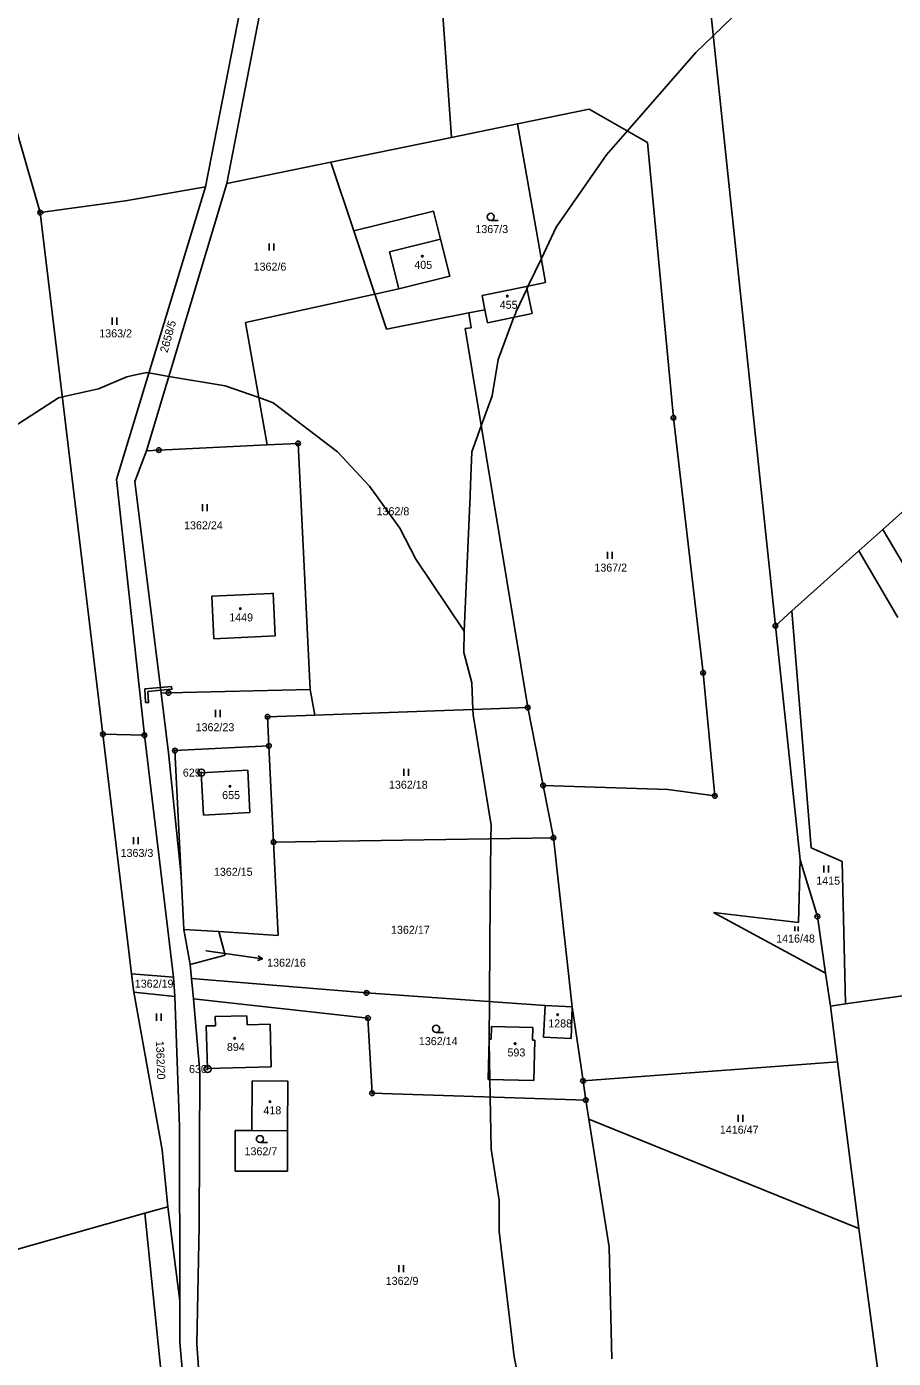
# Model space of a CAD drawing. Extents: x -439246 to -433691, y -1130252 to -1121148.
# Drawn here: x -438007.2 to -437823.2, y -1122937.7 to -1122654.9 of the extents above; entities that cross this region are included whole.
import ezdxf

# ---------------------------------------------------------------- set-up
doc = ezdxf.new("R2010")
doc.units = 0
for name, color, linetype in [('Vrstva 1', 7, 'Continuous'), ('Vrstva 16', 7, 'Continuous'), ('Vrstva 17', 7, 'Continuous'), ('Vrstva 18', 7, 'Continuous'), ('Vrstva 19', 7, 'Continuous'), ('Vrstva 24', 7, 'Continuous'), ('Vrstva 25', 7, 'Continuous'), ('Vrstva 3', 7, 'Continuous'), ('Vrstva 30', 7, 'Continuous'), ('Vrstva 37', 7, 'Continuous'), ('Vrstva 4', 7, 'Continuous'), ('Vrstva 52', 7, 'Continuous'), ('Vrstva 6', 7, 'Continuous')]:
    doc.layers.add(name, color=color, linetype=linetype)

msp = doc.modelspace()

# ---------------------------------------------------------------- linework, layer by layer
at = {"layer": 'Vrstva 1'}
for p, q in [((-437960.73, -1122717.78), (-437956.15, -1122743.75)), ((-437956.15, -1122743.75), (-437949.57, -1122743.43)), ((-437949.57, -1122743.43), (-437946.98, -1122795.7)), ((-437981.73, -1122744.97), (-437979.14, -1122744.85)), ((-437979.14, -1122744.85), (-437956.15, -1122743.75)), ((-437984.21, -1122751.5), (-437978.66, -1122796.44)), ((-437967.88, -1122775.88), (-437955.29, -1122775.27)), ((-437967.43, -1122784.91), (-437967.88, -1122775.88)), ((-437955.29, -1122775.27), (-437954.87, -1122775.25)), ((-437954.87, -1122775.25), (-437954.87, -1122775.32)), ((-437954.87, -1122775.32), (-437954.41, -1122784.27)), ((-437954.41, -1122784.27), (-437967.43, -1122784.91)), ((-437977.08, -1122796.4), (-437978.66, -1122796.44)), ((-437978.66, -1122796.44), (-437977.1, -1122809.12)), ((-437946.98, -1122795.7), (-437977.08, -1122796.4)), ((-437946.98, -1122795.7), (-437946.03, -1122801.11))]:
    msp.add_line(p, q, dxfattribs=at)
for points in [[(-437925.55, -1122557.52), (-437917.01, -1122678.44)], [(-437864.23, -1122630.34), (-437848.23, -1122782.13)], [(-437969.23, -1122688.93), (-437959.45, -1122638.91)], [(-437964.72, -1122688.2), (-437955.13, -1122638.83)], [(-438014.03, -1122660.92), (-438004.29, -1122694.4)], [(-437903.01, -1122675.57), (-437887.74, -1122672.45)], [(-437887.74, -1122672.45), (-437875.42, -1122679.52)], [(-437917.01, -1122678.44), (-437903.01, -1122675.57)], [(-437897.02, -1122709.24), (-437903.01, -1122675.57)], [(-437917.01, -1122678.44), (-437942.61, -1122683.68)], [(-437875.42, -1122679.52), (-437869.89, -1122737.97)], [(-437942.61, -1122683.68), (-437964.72, -1122688.2)], [(-437937.73, -1122698.3), (-437942.61, -1122683.68)], [(-437969.23, -1122688.93), (-437988.14, -1122751.1)], [(-437986.22, -1122691.93), (-437969.23, -1122688.93)], [(-437964.72, -1122688.2), (-437981.73, -1122744.97)], [(-438004.29, -1122694.4), (-437986.22, -1122691.93)], [(-438004.29, -1122694.4), (-437991, -1122805.19)], [(-437920.8, -1122694.11), (-437937.73, -1122698.3)], [(-437919.32, -1122700.08), (-437920.8, -1122694.11)], [(-437933.26, -1122711.73), (-437937.73, -1122698.3)], [(-437917.37, -1122707.93), (-437919.32, -1122700.08)], [(-437928.21, -1122710.62), (-437917.37, -1122707.93)], [(-437901.06, -1122710.07), (-437897.02, -1122709.24)], [(-437960.73, -1122717.78), (-437933.26, -1122711.73)], [(-437933.26, -1122711.73), (-437928.21, -1122710.62)], [(-437930.78, -1122719.15), (-437933.26, -1122711.73)], [(-437901.06, -1122710.07), (-437910.52, -1122712.01)], [(-437910.52, -1122712.01), (-437909.89, -1122715.04)], [(-437901.06, -1122710.07), (-437899.88, -1122715.85)], [(-437913.34, -1122715.72), (-437909.89, -1122715.04)], [(-437909.89, -1122715.04), (-437909.33, -1122717.79)], [(-437913.34, -1122715.72), (-437930.78, -1122719.15)], [(-437912.83, -1122718.85), (-437913.34, -1122715.72)], [(-437899.88, -1122715.85), (-437909.33, -1122717.79)], [(-437914.07, -1122719.05), (-437912.83, -1122718.85)], [(-437900.8, -1122799.53), (-437914.07, -1122719.05)], [(-437869.89, -1122737.97), (-437863.6, -1122792.12)], [(-437981.73, -1122744.97), (-437984.21, -1122751.5)], [(-437825.43, -1122761.68), (-437806.33, -1122744.56)], [(-437988.14, -1122751.1), (-437982.19, -1122805.4)], [(-437830.53, -1122766.26), (-437825.43, -1122761.68)], [(-437816.56, -1122776.66), (-437825.43, -1122761.68)], [(-437844.73, -1122778.99), (-437830.53, -1122766.26)], [(-437830.53, -1122766.26), (-437822.26, -1122780.38)], [(-437848.23, -1122782.13), (-437844.73, -1122778.99)], [(-437840.63, -1122829.31), (-437844.73, -1122778.99)], [(-437848.23, -1122782.13), (-437842.99, -1122831.84)], [(-437863.6, -1122792.12), (-437861.12, -1122818.28)], [(-437946.03, -1122801.11), (-437900.8, -1122799.53)], [(-437897.54, -1122816.08), (-437900.8, -1122799.53)], [(-437956.04, -1122801.46), (-437946.03, -1122801.11)], [(-437955.75, -1122807.68), (-437956.04, -1122801.46)], [(-437982.19, -1122805.4), (-437991, -1122805.19)], [(-437991, -1122805.19), (-437984.93, -1122856.04)], [(-437982.19, -1122805.4), (-437976.02, -1122856.77)], [(-437955.75, -1122807.68), (-437975.7, -1122808.67)], [(-437954.77, -1122828.07), (-437955.75, -1122807.68)], [(-437977.1, -1122809.12), (-437974.37, -1122835.28)], [(-437974.37, -1122835.28), (-437975.7, -1122808.67)], [(-437960.25, -1122812.84), (-437970.13, -1122813.37)], [(-437969.66, -1122822.35), (-437970.13, -1122813.37)], [(-437959.78, -1122821.82), (-437960.25, -1122812.84)], [(-437895.36, -1122827.16), (-437897.54, -1122816.08)], [(-437897.54, -1122816.08), (-437871.07, -1122816.9)], [(-437861.12, -1122818.28), (-437871.07, -1122816.9)], [(-437959.78, -1122821.82), (-437969.66, -1122822.35)], [(-437895.36, -1122827.16), (-437954.77, -1122828.07)], [(-437954.77, -1122828.07), (-437953.82, -1122847.92)], [(-437891.35, -1122863.1), (-437895.36, -1122827.16)], [(-437834.07, -1122832.19), (-437840.63, -1122829.31)], [(-437842.99, -1122831.84), (-437839.33, -1122843.89)], [(-437833.33, -1122862.44), (-437834.07, -1122832.19)], [(-437973.8, -1122846.62), (-437974.37, -1122835.28)], [(-437839.33, -1122843.89), (-437837.57, -1122855.94)], [(-437973.8, -1122846.62), (-437972.45, -1122854.08)], [(-437966.38, -1122847.1), (-437973.8, -1122846.62)], [(-437965.04, -1122852.1), (-437966.38, -1122847.1)], [(-437953.82, -1122847.92), (-437966.38, -1122847.1)], [(-437972.45, -1122854.08), (-437965.04, -1122852.1)], [(-437984.93, -1122856.04), (-437984.47, -1122859.94)], [(-437984.93, -1122856.04), (-437976.02, -1122856.77)], [(-437972.45, -1122854.08), (-437972.18, -1122857.09)], [(-437837.57, -1122855.94), (-437836.55, -1122862.91)], [(-437976.02, -1122856.77), (-437975.77, -1122860.9)], [(-437972.18, -1122857.09), (-437935.02, -1122860.13)], [(-437972.18, -1122857.09), (-437971.8, -1122861.34)], [(-437984.47, -1122859.94), (-437978.4, -1122893.41)], [(-437984.47, -1122859.94), (-437975.77, -1122860.9)], [(-437975.77, -1122860.9), (-437974.75, -1122888.48)], [(-437971.8, -1122861.34), (-437934.73, -1122865.45)], [(-437971.8, -1122861.34), (-437970.41, -1122876.87)], [(-437935.02, -1122860.13), (-437897.09, -1122862.79)], [(-437967.16, -1122865.16), (-437960.46, -1122864.98)], [(-437967.16, -1122865.16), (-437967.11, -1122867.09)], [(-437960.46, -1122864.98), (-437960.41, -1122866.91)], [(-437897.09, -1122862.79), (-437897.46, -1122869.49)], [(-437891.35, -1122863.1), (-437897.09, -1122862.79)], [(-437891.57, -1122869.83), (-437891.35, -1122863.1)], [(-437891.35, -1122863.1), (-437889.08, -1122878.81)], [(-437836.55, -1122862.91), (-437833.33, -1122862.44)], [(-437969.06, -1122867.14), (-437967.11, -1122867.09)], [(-437969.06, -1122867.14), (-437968.82, -1122876.17)], [(-437960.41, -1122866.91), (-437955.5, -1122866.78)], [(-437955.26, -1122875.81), (-437955.5, -1122866.78)], [(-437934.73, -1122865.45), (-437933.85, -1122881.42)], [(-437908.56, -1122869.94), (-437908.5, -1122867.25)], [(-437908.5, -1122867.25), (-437899.76, -1122867.43)], [(-437899.82, -1122870.12), (-437899.76, -1122867.43)], [(-437909.21, -1122878.49), (-437909.03, -1122869.93)], [(-437908.56, -1122869.94), (-437909.03, -1122869.93)], [(-437899.34, -1122870.13), (-437899.82, -1122870.12)], [(-437899.52, -1122878.69), (-437899.34, -1122870.13)], [(-437897.46, -1122869.49), (-437891.57, -1122869.83)], [(-437968.82, -1122876.17), (-437955.26, -1122875.81)], [(-437970.41, -1122876.87), (-437970.54, -1122909.58)], [(-437959.39, -1122889.36), (-437959.33, -1122878.81)], [(-437959.33, -1122878.81), (-437951.74, -1122878.85)], [(-437951.8, -1122889.4), (-437951.74, -1122878.85)], [(-437909.21, -1122878.49), (-437899.52, -1122878.69)], [(-437889.08, -1122878.81), (-437888.49, -1122882.88)], [(-437888.49, -1122882.88), (-437933.85, -1122881.42)], [(-437888.49, -1122882.88), (-437887.85, -1122886.91)], [(-437887.85, -1122886.91), (-437883.55, -1122914.14)], [(-437974.75, -1122888.48), (-437974.68, -1122925.51)], [(-437962.95, -1122897.94), (-437962.9, -1122889.34)], [(-437962.9, -1122889.34), (-437959.39, -1122889.36)], [(-437959.39, -1122889.36), (-437951.8, -1122889.4)], [(-437951.85, -1122898), (-437951.8, -1122889.4)], [(-437978.4, -1122893.41), (-437977.23, -1122905.54)], [(-437951.85, -1122898), (-437962.95, -1122897.94)], [(-437982.09, -1122906.91), (-438021.17, -1122917.95)], [(-437977.23, -1122905.54), (-437982.09, -1122906.91)], [(-437982.09, -1122906.91), (-437973.98, -1122986.64)], [(-437977.23, -1122905.54), (-437974.68, -1122925.51)], [(-437970.54, -1122909.58), (-437971.08, -1122934.62)], [(-437883.55, -1122914.14), (-437882.93, -1122937.85)], [(-437974.68, -1122925.51), (-437974.66, -1122934.3)], [(-437974.66, -1122934.3), (-437969.11, -1122997.73)], [(-437971.08, -1122934.62), (-437966.64, -1122998.15)]]:
    msp.add_lwpolyline(points, dxfattribs=at)
at = {"layer": 'Vrstva 16'}
msp.add_line((-437960.11, -1122852.44), (-437957.14, -1122852.85), dxfattribs=at)
for points in [[(-437969.09, -1122851.19), (-437960.11, -1122852.44)], [(-437958.06, -1122852.22), (-437957.14, -1122852.85), (-437958.2, -1122853.21)]]:
    msp.add_lwpolyline(points, dxfattribs=at)
at = {"layer": 'Vrstva 24'}
for centre, radius in [((-438004.29, -1122694.4), 0.5), ((-438004.29, -1122694.4), 0.1), ((-437869.89, -1122737.97), 0.5), ((-437869.89, -1122737.97), 0.1), ((-437949.57, -1122743.43), 0.5), ((-437949.57, -1122743.43), 0.1), ((-437979.14, -1122744.85), 0.5), ((-437979.14, -1122744.85), 0.1), ((-437848.23, -1122782.13), 0.5), ((-437848.23, -1122782.13), 0.1), ((-437863.6, -1122792.12), 0.5), ((-437863.6, -1122792.12), 0.1), ((-437977.08, -1122796.4), 0.5), ((-437977.08, -1122796.4), 0.1), ((-437900.8, -1122799.53), 0.5), ((-437900.8, -1122799.53), 0.1), ((-437956.04, -1122801.46), 0.5), ((-437956.04, -1122801.46), 0.1), ((-437991, -1122805.19), 0.5), ((-437991, -1122805.19), 0.1), ((-437982.19, -1122805.4), 0.5), ((-437982.19, -1122805.4), 0.1), ((-437975.7, -1122808.67), 0.5), ((-437975.7, -1122808.67), 0.1), ((-437955.75, -1122807.68), 0.5), ((-437955.75, -1122807.68), 0.1), ((-437970.11, -1122813.33), 0.75), ((-437970.11, -1122813.33), 0.1), ((-437897.54, -1122816.08), 0.5), ((-437897.54, -1122816.08), 0.1), ((-437861.12, -1122818.28), 0.5), ((-437861.12, -1122818.28), 0.1), ((-437954.77, -1122828.07), 0.5), ((-437954.77, -1122828.07), 0.1), ((-437895.36, -1122827.16), 0.5), ((-437895.36, -1122827.16), 0.1), ((-437839.33, -1122843.89), 0.5), ((-437839.33, -1122843.89), 0.1), ((-437935.02, -1122860.13), 0.5), ((-437935.02, -1122860.13), 0.1), ((-437934.73, -1122865.45), 0.5), ((-437934.73, -1122865.45), 0.1), ((-437968.79, -1122876.29), 0.75), ((-437968.79, -1122876.29), 0.1), ((-437889.08, -1122878.81), 0.5), ((-437889.08, -1122878.81), 0.1), ((-437933.85, -1122881.42), 0.5), ((-437933.85, -1122881.42), 0.1), ((-437888.49, -1122882.88), 0.5), ((-437888.49, -1122882.88), 0.1)]:
    msp.add_circle(centre, radius, dxfattribs=at)
at = {"layer": 'Vrstva 25'}
for p, q in [((-437908.67, -1122696.06), (-437907.07, -1122696.06)), ((-437955.73, -1122702.47), (-437955.73, -1122700.97)), ((-437954.73, -1122702.47), (-437954.73, -1122700.97)), ((-437989.03, -1122718.21), (-437989.03, -1122716.71)), ((-437988.03, -1122718.21), (-437988.03, -1122716.71)), ((-437969.85, -1122757.81), (-437969.85, -1122756.31)), ((-437968.85, -1122757.81), (-437968.85, -1122756.31)), ((-437883.91, -1122767.95), (-437883.91, -1122766.45)), ((-437882.91, -1122767.95), (-437882.91, -1122766.45)), ((-437967.09, -1122801.53), (-437967.09, -1122800.03)), ((-437966.09, -1122801.53), (-437966.09, -1122800.03)), ((-437927.15, -1122814.05), (-437927.15, -1122812.55)), ((-437926.15, -1122814.05), (-437926.15, -1122812.55)), ((-437984.5, -1122828.54), (-437984.5, -1122827.04)), ((-437983.5, -1122828.54), (-437983.5, -1122827.04)), ((-437837.98, -1122834.58), (-437837.98, -1122833.08)), ((-437836.98, -1122834.58), (-437836.98, -1122833.08)), ((-437844.1, -1122847.03), (-437844.1, -1122846.03)), ((-437843.42, -1122847.03), (-437843.42, -1122846.03)), ((-437979.65, -1122866.02), (-437979.65, -1122864.52)), ((-437978.65, -1122866.02), (-437978.65, -1122864.52)), ((-437920.27, -1122868.49), (-437918.67, -1122868.49)), ((-437856.17, -1122887.51), (-437856.17, -1122886.01)), ((-437855.17, -1122887.51), (-437855.17, -1122886.01)), ((-437957.68, -1122891.9), (-437956.08, -1122891.9)), ((-437928.2, -1122919.42), (-437928.2, -1122917.92)), ((-437927.2, -1122919.42), (-437927.2, -1122917.92))]:
    msp.add_line(p, q, dxfattribs=at)
for centre, radius in [((-437908.67, -1122695.31), 0.75), ((-437923.2, -1122703.66), 0.175), ((-437905.13, -1122712.14), 0.175), ((-437961.82, -1122778.52), 0.175), ((-437964.02, -1122816.26), 0.175), ((-437894.47, -1122864.75), 0.175), ((-437920.27, -1122867.74), 0.75), ((-437963.03, -1122869.75), 0.175), ((-437903.49, -1122870.91), 0.175), ((-437955.52, -1122883.2), 0.175), ((-437957.68, -1122891.15), 0.75)]:
    msp.add_circle(centre, radius, dxfattribs=at)
at = {"layer": 'Vrstva 3'}
for points in [[(-437930.16, -1122702.77), (-437919.32, -1122700.08)], [(-437917.37, -1122707.93), (-437919.32, -1122700.08)], [(-437928.21, -1122710.62), (-437930.16, -1122702.77)], [(-437928.21, -1122710.62), (-437917.37, -1122707.93)], [(-437901.06, -1122710.07), (-437910.52, -1122712.01)], [(-437910.52, -1122712.01), (-437909.89, -1122715.04)], [(-437901.06, -1122710.07), (-437899.88, -1122715.85)], [(-437909.89, -1122715.04), (-437909.33, -1122717.79)], [(-437899.88, -1122715.85), (-437909.33, -1122717.79)], [(-437967.88, -1122775.88), (-437955.29, -1122775.27)], [(-437967.43, -1122784.91), (-437967.88, -1122775.88)], [(-437955.29, -1122775.27), (-437954.87, -1122775.25)], [(-437954.87, -1122775.25), (-437954.87, -1122775.32)], [(-437954.87, -1122775.32), (-437954.41, -1122784.27)], [(-437954.41, -1122784.27), (-437967.43, -1122784.91)], [(-437960.25, -1122812.84), (-437970.13, -1122813.37)], [(-437969.66, -1122822.35), (-437970.13, -1122813.37)], [(-437959.78, -1122821.82), (-437960.25, -1122812.84)], [(-437959.78, -1122821.82), (-437969.66, -1122822.35)], [(-437967.16, -1122865.16), (-437960.46, -1122864.98)], [(-437967.16, -1122865.16), (-437967.11, -1122867.09)], [(-437960.46, -1122864.98), (-437960.41, -1122866.91)], [(-437897.09, -1122862.79), (-437897.46, -1122869.49)], [(-437891.35, -1122863.1), (-437897.09, -1122862.79)], [(-437891.57, -1122869.83), (-437891.35, -1122863.1)], [(-437969.06, -1122867.14), (-437967.11, -1122867.09)], [(-437969.06, -1122867.14), (-437968.82, -1122876.17)], [(-437960.41, -1122866.91), (-437955.5, -1122866.78)], [(-437955.26, -1122875.81), (-437955.5, -1122866.78)], [(-437908.56, -1122869.94), (-437908.5, -1122867.25)], [(-437908.5, -1122867.25), (-437899.76, -1122867.43)], [(-437899.82, -1122870.12), (-437899.76, -1122867.43)], [(-437909.21, -1122878.49), (-437909.03, -1122869.93)], [(-437908.56, -1122869.94), (-437909.03, -1122869.93)], [(-437899.34, -1122870.13), (-437899.82, -1122870.12)], [(-437899.52, -1122878.69), (-437899.34, -1122870.13)], [(-437897.46, -1122869.49), (-437891.57, -1122869.83)], [(-437968.82, -1122876.17), (-437955.26, -1122875.81)], [(-437959.39, -1122889.36), (-437959.33, -1122878.81)], [(-437959.33, -1122878.81), (-437951.74, -1122878.85)], [(-437951.8, -1122889.4), (-437951.74, -1122878.85)], [(-437909.21, -1122878.49), (-437899.52, -1122878.69)], [(-437959.39, -1122889.36), (-437951.8, -1122889.4)]]:
    msp.add_lwpolyline(points, dxfattribs=at)
at = {"layer": 'Vrstva 30'}
for points in [[(-437981.46, -1122796.11), (-437981.35, -1122798.46), (-437981.95, -1122798.48), (-437982.08, -1122795.57), (-437978.81, -1122795.25), (-437978.73, -1122795.85), (-437981.46, -1122796.11)], [(-437976.42, -1122795.02), (-437976.36, -1122795.62), (-437978.73, -1122795.85), (-437978.81, -1122795.25), (-437976.42, -1122795.02)]]:
    msp.add_lwpolyline(points, dxfattribs=at)
at = {"layer": 'Vrstva 37'}
for centre in [(-437923.2, -1122703.66), (-437905.13, -1122712.14), (-437961.82, -1122778.52), (-437964.02, -1122816.26), (-437894.47, -1122864.75), (-437963.03, -1122869.75), (-437903.49, -1122870.91), (-437955.52, -1122883.2)]:
    msp.add_circle(centre, 0.175, dxfattribs=at)
at = {"layer": 'Vrstva 4'}
for points in [[(-437930.16, -1122702.77), (-437919.32, -1122700.08)], [(-437928.21, -1122710.62), (-437930.16, -1122702.77)]]:
    msp.add_lwpolyline(points, dxfattribs=at)
at = {"layer": 'Vrstva 52'}
for points in [[(-437829.35, -1122625.82), (-437832.64, -1122629), (-437861.43, -1122656.85), (-437865.13, -1122660.43), (-437879.66, -1122677.08), (-437884.1, -1122682.16), (-437894.75, -1122697.51), (-437897.92, -1122704.17), (-437900.7, -1122709.99), (-437900.96, -1122710.55), (-437903.27, -1122715.41), (-437903.51, -1122716.04), (-437903.74, -1122716.64), (-437907.11, -1122725.63), (-437908.39, -1122733.3), (-437910.67, -1122739.68), (-437912.65, -1122745.24), (-437912.96, -1122752.22), (-437913.06, -1122754.58), (-437914.34, -1122783.33)], [(-438014.93, -1122743.11), (-438000.44, -1122733.73), (-437999.59, -1122733.54), (-437991.91, -1122731.81), (-437985.95, -1122729.26), (-437984.12, -1122728.89), (-437981.69, -1122728.4), (-437981.26, -1122728.47), (-437977, -1122729.18), (-437965.07, -1122731.17), (-437957.92, -1122733.7), (-437956.31, -1122734.27), (-437954.84, -1122734.8), (-437941.2, -1122745.24), (-437934.38, -1122752.48), (-437927.99, -1122761.43), (-437924.58, -1122768.04), (-437914.34, -1122783.33)], [(-437914.34, -1122783.33), (-437914.35, -1122787.85), (-437912.65, -1122794.24), (-437912.47, -1122799.94), (-437912.43, -1122801.06), (-437908.6, -1122824.5), (-437908.62, -1122827.36), (-437908.83, -1122848.99), (-437908.95, -1122861.96), (-437909.02, -1122869.93), (-437909.03, -1122870.53), (-437908.88, -1122878.5), (-437908.81, -1122882.23), (-437908.6, -1122893.33), (-437906.9, -1122904.19), (-437906.9, -1122910.8), (-437903.7, -1122937.43), (-437903.03, -1122940.62)]]:
    msp.add_lwpolyline(points, dxfattribs=at)
at = {"layer": 'Vrstva 6'}
for points in [[(-437842.99, -1122831.84), (-437843.31, -1122845.16)], [(-437843.31, -1122845.16), (-437861.38, -1122843.04)], [(-437861.38, -1122843.04), (-437837.57, -1122855.94)], [(-437833.33, -1122862.44), (-437815.66, -1122859.96)], [(-437836.55, -1122862.91), (-437835.04, -1122874.78)], [(-437889.08, -1122878.81), (-437835.04, -1122874.78)], [(-437830.55, -1122910.17), (-437835.04, -1122874.78)], [(-437830.55, -1122910.17), (-437887.85, -1122886.91)], [(-437830.55, -1122910.17), (-437824.7, -1122953.52)]]:
    msp.add_lwpolyline(points, dxfattribs=at)

# ---------------------------------------------------------------- texts
at = {"layer": 'Vrstva 16'}
msp.add_text('1362/16', height=1.7, dxfattribs=at).set_placement((-437956.14, -1122854.55))
at = {"layer": 'Vrstva 17'}
for s, p in [('629', (-437974.03, -1122814.18)), ('630', (-437972.72, -1122877.14))]:
    msp.add_text(s, height=1.7, dxfattribs=at).set_placement(p)
at = {"layer": 'Vrstva 18'}
for s, height, p in [('1367/3', 1.7, (-437911.93, -1122698.76)), ('1362/6', 1.7, (-437959.01, -1122706.74)), ('1363/2', 1.7, (-437991.78, -1122720.91)), ('1362/8', 1.7, (-437932.91, -1122758.68)), ('1362/24', 1.7, (-437973.77, -1122761.67)), ('1367/2', 1.7, (-437886.67, -1122770.65)), ('1362/23', 1.7, (-437971.32, -1122804.54)), ('1362/18', 1.7, (-437930.28, -1122816.75)), ('1363/3', 1.7, (-437987.25, -1122831.24)), ('1362/15', 1.7, (-437967.44, -1122835.25)), ('1415', 1.7, (-437839.56, -1122837.13)), ('1362/17', 1.7, (-437929.84, -1122847.56)), ('1416/48', 1.7, (-437848.07, -1122849.42)), ('1362/16', 0.1, (-437969.33, -1122851.19)), ('1362/19', 1.7, (-437984.24, -1122859.01)), ('1362/14', 1.7, (-437923.93, -1122871.21)), ('1416/47', 1.7, (-437860.03, -1122890.01)), ('1362/7', 1.7, (-437960.94, -1122894.6)), ('1362/9', 1.7, (-437930.97, -1122922.12))]:
    msp.add_text(s, height=height, dxfattribs=at).set_placement(p)
for s, rotation, p in [('2658/5', 74.4775, (-437977.3, -1122724.29)), ('1362/20', 272.1435, (-437979.76, -1122870.33))]:
    msp.add_text(s, height=1.7, rotation=rotation, dxfattribs=at).set_placement(p)
at = {"layer": 'Vrstva 19'}
for s, p in [('405', (-437924.9, -1122706.36)), ('455', (-437906.76, -1122714.84)), ('1449', (-437964.19, -1122781.23)), ('655', (-437965.69, -1122818.96)), ('1288', (-437896.46, -1122867.45)), ('894', (-437964.68, -1122872.45)), ('593', (-437905.12, -1122873.61)), ('418', (-437956.93, -1122885.9))]:
    msp.add_text(s, height=1.7, dxfattribs=at).set_placement(p)

doc.saveas('drawing.dxf')
